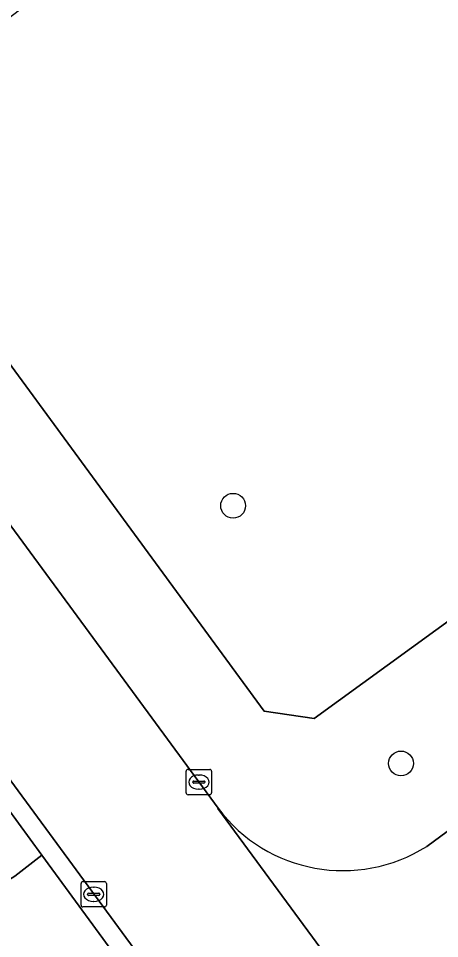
# Model space of a CAD drawing. Extents: x 159039 to 160102, y 381214 to 382524.
# Drawn here: x 159737.1 to 159753.7, y 382121.35 to 382157.61 of the extents above; entities that cross this region are included whole.
import ezdxf

# ---------------------------------------------------------------- set-up
doc = ezdxf.new("R2010")
doc.units = 0
for name, color, linetype in [('IMGEO_Boom', 7, 'Continuous'), ('IMGEO_Groenvoorziening', 7, 'Continuous'), ('IMGEO_Kolk', 7, 'Continuous'), ('IMGEO_Rijbaan_lokaal_open', 7, 'Continuous'), ('IMGEO_Voetpad_gesloten', 7, 'Continuous'), ('IMGEO_Voetpad_open', 7, 'Continuous')]:
    doc.layers.add(name, color=color, linetype=linetype)

msp = doc.modelspace()

# ---------------------------------------------------------------- linework, layer by layer
at = {"layer": 'IMGEO_Boom'}
for centre in [(159745.565, 382138.403), (159752.178, 382128.249)]:
    msp.add_circle(centre, 0.489, dxfattribs=at)
at = {"layer": 'IMGEO_Groenvoorziening'}
for points in [[(159781.278, 382168.804), (159780.473, 382168.206), (159779.038, 382170.112), (159779.601, 382170.535), (159771.671, 382181.11), (159770.61, 382182.524), (159757.58, 382172.96), (159756.241, 382174.775), (159754.9, 382173.799), (159756.262, 382172.006), (159742.163, 382161.644), (159740.798, 382163.539), (159739.666, 382162.715), (159741.001, 382160.866), (159734.213, 382155.711), (159732.784, 382157.708), (159728.816, 382154.821), (159746.781, 382130.304), (159748.753, 382130.014), (159755.465, 382134.892), (159755.99, 382134.191), (159757.13, 382135.021), (159789.105, 382158.307)], [(159743.875, 382116.651), (159738.033, 382124.631), (159736.968, 382123.806), (159721.236, 382114.092), (159727.929, 382103.288)]]:
    msp.add_lwpolyline(points, close=True, dxfattribs=at)
at = {"layer": 'IMGEO_Kolk'}
for p, q in [((159743.713, 382127.088), (159743.713, 382127.94)), ((159743.788, 382128.014), (159744.64, 382128.014)), ((159744.714, 382127.94), (159744.714, 382127.088)), ((159743.972, 382127.508), (159743.972, 382127.52)), ((159744.41, 382127.471), (159744.012, 382127.471)), ((159744.015, 382127.557), (159744.413, 382127.557)), ((159744.201, 382127.794), (159744.226, 382127.794)), ((159744.456, 382127.52), (159744.456, 382127.508)), ((159744.224, 382127.234), (159744.199, 382127.234)), ((159744.64, 382127.014), (159743.788, 382127.014)), ((159739.571, 382122.668), (159739.571, 382123.52)), ((159739.646, 382123.594), (159740.498, 382123.594)), ((159740.572, 382123.52), (159740.572, 382122.668)), ((159739.83, 382123.088), (159739.83, 382123.1)), ((159739.873, 382123.137), (159740.271, 382123.137)), ((159740.059, 382123.374), (159740.084, 382123.374)), ((159740.314, 382123.1), (159740.314, 382123.088)), ((159740.268, 382123.051), (159739.87, 382123.051)), ((159740.082, 382122.814), (159740.057, 382122.814)), ((159740.498, 382122.594), (159739.646, 382122.594))]:
    msp.add_line(p, q, dxfattribs=at)
for points in [[(159743.713, 382127.088), (159743.713, 382127.94)], [(159743.788, 382128.014), (159744.64, 382128.014)], [(159744.714, 382127.94), (159744.714, 382127.088)], [(159744.64, 382127.014), (159743.788, 382127.014)], [(159739.571, 382122.668), (159739.571, 382123.52)], [(159739.646, 382123.594), (159740.498, 382123.594)], [(159740.572, 382123.52), (159740.572, 382122.668)], [(159740.498, 382122.594), (159739.646, 382122.594)]]:
    msp.add_lwpolyline(points, dxfattribs=at)
for centre, radius, start, end in [((159743.79, 382127.938), 0.0765, 91.552, 178.448), ((159743.79, 382127.938), 0.0765, 91.552, 178.448), ((159744.638, 382127.938), 0.0765, 1.552, 88.448), ((159744.638, 382127.938), 0.0765, 1.552, 88.448), ((159744.012, 382127.517), 0.0403, 85.8775, 175.7526), ((159744.009, 382127.507), 0.0366, 178.938, 274.7102), ((159744.413, 382127.514), 0.043, 264.8664, 352.4533), ((159744.417, 382127.519), 0.0386, 1.7309, 96.639), ((159743.79, 382127.09), 0.0765, 181.552, 268.448), ((159743.79, 382127.09), 0.0765, 181.552, 268.448), ((159744.638, 382127.09), 0.0765, 271.552, 358.448), ((159744.638, 382127.09), 0.0765, 271.552, 358.448), ((159739.648, 382123.518), 0.0765, 91.552, 178.448), ((159739.648, 382123.518), 0.0765, 91.552, 178.448), ((159740.496, 382123.518), 0.0765, 1.552, 88.448), ((159740.496, 382123.518), 0.0765, 1.552, 88.448), ((159739.87, 382123.097), 0.0403, 85.8775, 175.7526), ((159739.867, 382123.087), 0.0366, 178.938, 274.7102), ((159740.271, 382123.094), 0.043, 264.8664, 352.4533), ((159740.275, 382123.099), 0.0386, 1.7309, 96.639), ((159739.648, 382122.67), 0.0765, 181.552, 268.448), ((159739.648, 382122.67), 0.0765, 181.552, 268.448), ((159740.496, 382122.67), 0.0765, 271.552, 358.448), ((159740.496, 382122.67), 0.0765, 271.552, 358.448)]:
    msp.add_arc(centre, radius, start, end, dxfattribs=at)
for centre, major_axis, ratio, start_param, end_param in [((159744.2, 382127.514), (-0.387, 0.002), 0.722429, 4.712389, 7.853982), ((159744.225, 382127.514), (-0.39, 0.002), 0.717154, 1.570796, 4.712389), ((159740.058, 382123.094), (-0.387, 0.002), 0.722429, 4.712389, 7.853982), ((159740.083, 382123.094), (-0.39, 0.002), 0.717154, 1.570796, 4.712389)]:
    msp.add_ellipse(centre, major_axis=major_axis, ratio=ratio, start_param=start_param, end_param=end_param, dxfattribs=at)
at = {"layer": 'IMGEO_Rijbaan_lokaal_open'}
for points in [[(159835.201, 382184.861), (159818.275, 382172.431), (159813.687, 382169.141), (159813.184, 382168.78), (159810.52, 382166.864), (159810.191, 382167.32), (159804.38, 382163.062), (159803.049, 382162.065), (159797.194, 382157.757), (159795.634, 382156.615), (159794.332, 382155.662), (159784.559, 382148.572), (159783.177, 382147.563), (159765.64, 382134.767), (159764.233, 382133.731), (159760.349, 382130.907), (159760.662, 382130.48), (159753.194, 382124.982)], [(159781.876, 382076.165), (159781.499, 382076.679), (159755.605, 382112.017), (159744.965, 382126.468), (159744.969, 382126.486), (159715.372, 382166.794), (159705.189, 382180.726)], [(159707.493, 382167.658), (159718.11, 382153.094), (159720.935, 382149.164), (159724.127, 382144.933), (159728.082, 382139.395), (159731.441, 382134.942), (159734.359, 382130.87), (159755.153, 382102.564), (159757.925, 382098.791), (159760.892, 382094.737), (159764.112, 382090.39), (159768.155, 382084.874), (159771.547, 382080.291), (159774.55, 382076.184), (159776.817, 382073.113)], [(159744.969, 382126.486), (159744.965, 382126.468), (159755.605, 382112.017)]]:
    msp.add_lwpolyline(points, dxfattribs=at)
msp.add_arc((159749.895, 382130.185), 6.16, 216.9009, 302.3742, dxfattribs=at)
at = {"layer": 'IMGEO_Voetpad_gesloten'}
msp.add_lwpolyline([(159734.043, 382105.548), (159745.435, 382114.521), (159743.875, 382116.651), (159727.929, 382103.288), (159721.236, 382114.092), (159736.968, 382123.806), (159738.033, 382124.631), (159736.646, 382126.526), (159735.867, 382125.976), (159730.29, 382122.484), (159729.331, 382121.806), (159719.876, 382115.992), (159719.719, 382116.248), (159710.146, 382131.818), (159710.068, 382131.945), (159709.991, 382132.071), (159700.572, 382147.388)], dxfattribs=at)
at = {"layer": 'IMGEO_Voetpad_open'}
for points in [[(159753.194, 382124.982), (159760.662, 382130.48), (159760.349, 382130.907), (159757.616, 382134.637), (159756.36, 382133.696), (159755.99, 382134.191), (159755.465, 382134.892), (159748.753, 382130.014), (159746.781, 382130.304), (159728.816, 382154.821), (159726.977, 382157.33), (159718.183, 382169.333)], [(159715.372, 382166.794), (159744.969, 382126.486)]]:
    msp.add_lwpolyline(points, dxfattribs=at)
msp.add_lwpolyline([(159734.359, 382130.87), (159733.777, 382130.435), (159736.646, 382126.526), (159738.033, 382124.631), (159743.875, 382116.651), (159745.435, 382114.521), (159753.22, 382103.886), (159754.509, 382102.127), (159757.28, 382098.378), (159757.925, 382098.791), (159755.153, 382102.564)], close=True, dxfattribs=at)
msp.add_arc((159749.895, 382130.185), 6.16, 216.9009, 302.3742, dxfattribs=at)

doc.saveas('drawing.dxf')
